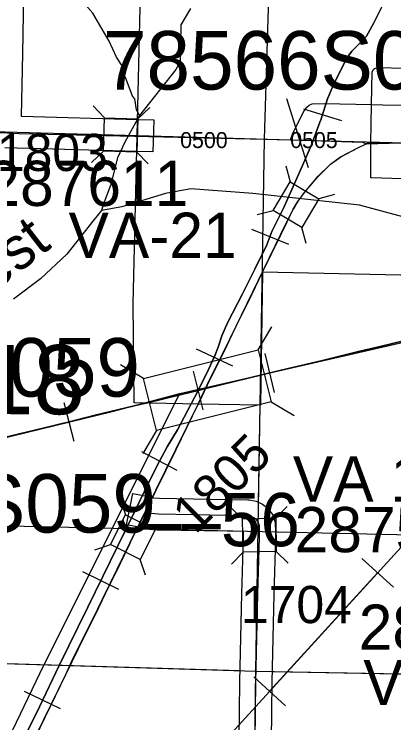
# Model space of a CAD drawing. Extents: x -132.8 to -73.3, y -60 to -26.
# Drawn here: x -97.42 to -96.707, y -42.122 to -40.79 of the extents above; entities that cross this region are included whole.
import ezdxf

# ---------------------------------------------------------------- set-up
doc = ezdxf.new("R2010")
doc.units = 0
for name, color, linetype in [('tdCoCityStreetMinor', 7, 'Continuous'), ('tdCoCorpBndry', 7, 'Continuous'), ('tdCoHydroRiver', 7, 'Continuous'), ('tdCoHydroTxtLg', 7, 'Continuous'), ('tdCoPipe', 7, 'Continuous'), ('tdCoPriCL', 7, 'Continuous'), ('tdCoPrimary', 7, 'Continuous'), ('tdCoPriNonDiv', 7, 'Continuous'), ('tdCoPriNonDivCL', 7, 'Continuous'), ('tdCoRRCL', 7, 'Continuous'), ('tdCoSecRdNmbr', 7, 'Continuous'), ('tdCoSecRteBand', 7, 'Continuous'), ('tdCoSecRteCL', 7, 'Continuous'), ('tdCoSectLine', 7, 'Continuous'), ('tdCoSectLinePart', 7, 'Continuous'), ('tdCoSectNmbr', 7, 'Continuous'), ('tdCoStrucNonDivPri', 7, 'Continuous'), ('tdCoStrucPriMaintName', 7, 'Continuous'), ('tdCoStrucSec', 7, 'Continuous'), ('tdCoStrucSecCoName', 7, 'Continuous'), ('tdCoStrucSecFHWANum', 7, 'Continuous'), ('tdCoSurfAsphalt', 7, 'Continuous'), ('tdCoSurfAsphaltUnbanded', 7, 'Continuous'), ('tdCoSurfGravel', 7, 'Continuous'), ('tdStHwyPriRefPost1', 7, 'Continuous')]:
    doc.layers.add(name, color=color, linetype=linetype)

msp = doc.modelspace()

# ---------------------------------------------------------------- linework, layer by layer
at = {"layer": 'tdCoCityStreetMinor'}
for points in [[(-96.7485, -40.9598), (-96.7472, -40.8988), (-96.7457, -40.8946), (-96.744, -40.8931), (-96.7435, -40.8928), (-96.7428, -40.8921), (-96.7366, -40.8904), (-96.686, -40.8916)], [(-96.9006, -41.0261), (-96.8964, -41.0134), (-96.8752, -40.9718), (-96.8729, -40.9684), (-96.87, -40.9644), (-96.8661, -40.9609), (-96.8604, -40.9585), (-96.8375, -40.9577), (-96.7485, -40.9598)], [(-96.691, -41.0993), (-96.7486, -41.0976), (-96.7502, -41.0975), (-96.7501, -41.0321), (-96.7485, -40.9598)], [(-96.7485, -40.9598), (-96.7276, -40.9602), (-96.6878, -40.9611)]]:
    msp.add_lwpolyline(points, dxfattribs=at)
at = {"layer": 'tdCoCorpBndry'}
msp.add_lwpolyline([(-97.172, -40.2702), (-96.8089, -40.2785), (-96.4243, -40.2891), (-96.4288, -40.5629), (-96.4337, -40.9145), (-96.4345, -40.9563), (-96.3392, -40.9578), (-96.3396, -40.9909), (-96.3183, -40.9909), (-96.3176, -41.0407), (-96.3407, -41.0405), (-96.3993, -41.0397), (-96.4394, -41.0385), (-96.4431, -41.2109), (-96.445, -41.2802), (-96.694, -41.2806), (-96.9534, -41.275), (-96.9575, -41.5249), (-97.074, -41.5226), (-97.1948, -41.5202), (-97.1963, -41.334), (-97.1887, -41.0178), (-97.1816, -40.6968)], close=True, dxfattribs=at)
at = {"layer": 'tdCoHydroRiver'}
for points in [[(-97.1845, -40.9805), (-97.1905, -40.9694), (-97.1933, -40.9488), (-97.1979, -40.944), (-97.2099, -40.9122), (-97.2189, -40.8915), (-97.2172, -40.8868), (-97.2279, -40.8708), (-97.2415, -40.8405), (-97.272, -40.7878), (-97.3953, -40.648), (-97.4048, -40.6453)], [(-97.0887, -40.7791), (-97.1067, -40.8102), (-97.1082, -40.8796), (-97.1164, -40.8936), (-97.1845, -40.9805)], [(-95.9994, -40.9818), (-96.0422, -40.9888), (-96.0598, -41.0026), (-96.0974, -41.0649), (-96.1199, -41.085), (-96.1439, -41.1002), (-96.1757, -41.1106), (-96.2736, -41.1117), (-96.3489, -41.0912), (-96.3741, -41.0891), (-96.4042, -41.0948), (-96.4377, -41.1146), (-96.4573, -41.1441), (-96.4724, -41.1895), (-96.5012, -41.2079), (-96.5596, -41.2082), (-96.6898, -41.1708), (-96.7714, -41.1485), (-96.9714, -41.127), (-97.0879, -41.1182), (-97.1355, -41.1267), (-97.218, -41.1518), (-97.2561, -41.1588)], [(-97.1845, -40.9805), (-97.2123, -41.0304), (-97.2256, -41.0601)], [(-97.2256, -41.0601), (-97.2393, -41.1119), (-97.2527, -41.1479), (-97.2561, -41.1588)], [(-97.2561, -41.1588), (-97.2723, -41.179), (-97.3209, -41.2411), (-97.3708, -41.2873), (-97.4211, -41.3256)], [(-96.5999, -41.7784), (-96.6455, -41.7695), (-97.4295, -41.7521)]]:
    msp.add_lwpolyline(points, dxfattribs=at)
at = {"layer": 'tdCoPipe'}
for p, q in [((-96.767, -41.8127), (-96.7075, -41.8669)), ((-96.97, -42.0353), (-96.9104, -42.0896))]:
    msp.add_line(p, q, dxfattribs=at)
for points in [[(-97.5328, -42.712), (-96.3419, -41.4065), (-96.3321, -41.0863)], [(-96.7372, -41.8398), (-96.9402, -42.0624)]]:
    msp.add_lwpolyline(points, dxfattribs=at)
at = {"layer": 'tdCoPriCL'}
msp.add_lwpolyline([(-97.3787, -42.1445), (-97.3644, -42.1154), (-97.3232, -42.0311), (-97.3131, -42.0088), (-97.3102, -42.0025), (-97.267, -41.9167), (-97.2495, -41.8797), (-97.23, -41.8407), (-97.2026, -41.7837), (-97.1805, -41.7393), (-97.1739, -41.726), (-97.1536, -41.6844), (-97.1161, -41.6082), (-97.0744, -41.5226), (-97.0729, -41.5194), (-97.0525, -41.4755), (-97.0241, -41.4202), (-97.0056, -41.3813), (-96.98, -41.3297), (-96.956, -41.2796), (-96.9536, -41.2746), (-96.919, -41.203), (-96.9142, -41.1932), (-96.8966, -41.1578), (-96.8902, -41.147), (-96.8867, -41.1411), (-96.8747, -41.125), (-96.8571, -41.1043), (-96.8488, -41.094), (-96.8258, -41.072), (-96.8068, -41.0582), (-96.7745, -41.041), (-96.7615, -41.035), (-96.7588, -41.0336), (-96.7505, -41.0332), (-96.7151, -41.0318), (-96.6939, -41.0316)], dxfattribs=at)
at = {"layer": 'tdCoPrimary'}
msp.add_line((-97.0741, -41.5226), (-97.0741, -41.5225), dxfattribs=at)
msp.add_line((-97.0741, -41.5226), (-97.0741, -41.5225), dxfattribs=at)
for points in [[(-97.3783, -42.1445), (-97.364, -42.1154), (-97.3229, -42.0311), (-97.3098, -42.0025), (-97.2666, -41.9167), (-97.2491, -41.8797), (-97.2296, -41.8407), (-97.2023, -41.7837), (-97.2007, -41.7805), (-97.1934, -41.766), (-97.1801, -41.7393), (-97.1735, -41.726), (-97.1532, -41.6844), (-97.1157, -41.6082), (-97.0741, -41.5226), (-97.0741, -41.5225), (-97.0726, -41.5194), (-97.0521, -41.4755), (-97.0237, -41.4202), (-97.0052, -41.3813), (-96.9796, -41.3297), (-96.9534, -41.275), (-96.9187, -41.203), (-96.9078, -41.1812), (-96.8962, -41.1578), (-96.8943, -41.1545), (-96.8869, -41.1419), (-96.8864, -41.1411), (-96.8743, -41.125), (-96.8568, -41.1043), (-96.8484, -41.094), (-96.8255, -41.072), (-96.8107, -41.0613), (-96.8065, -41.0582), (-96.7742, -41.041), (-96.7611, -41.035), (-96.7584, -41.0336), (-96.7557, -41.0321), (-96.7501, -41.0321), (-96.7411, -41.0321), (-96.7147, -41.0318), (-96.6935, -41.0316)], [(-96.8107, -41.0613), (-96.8065, -41.0582), (-96.7742, -41.041), (-96.7611, -41.035), (-96.7584, -41.0336)], [(-96.8107, -41.0613), (-96.8065, -41.0582), (-96.7742, -41.041), (-96.7611, -41.035), (-96.7584, -41.0336)], [(-96.7584, -41.0336), (-96.7557, -41.0321), (-96.7501, -41.0321)], [(-96.7584, -41.0336), (-96.7557, -41.0321), (-96.7501, -41.0321)], [(-96.7501, -41.0321), (-96.7411, -41.0321), (-96.7147, -41.0318), (-96.6935, -41.0316), (-96.6897, -41.0317), (-96.6296, -41.0333), (-96.6254, -41.0334), (-96.5727, -41.035), (-96.5458, -41.0355), (-96.5453, -41.0358), (-96.5382, -41.0361)], [(-96.7501, -41.0321), (-96.7411, -41.0321), (-96.7147, -41.0318), (-96.6935, -41.0316), (-96.6897, -41.0317), (-96.6296, -41.0333), (-96.6254, -41.0334), (-96.5727, -41.035), (-96.5458, -41.0355), (-96.5453, -41.0358), (-96.5382, -41.0361)], [(-96.9078, -41.1812), (-96.8962, -41.1578), (-96.8943, -41.1545), (-96.8869, -41.1419), (-96.8864, -41.1411), (-96.8743, -41.125), (-96.8568, -41.1043), (-96.8484, -41.094), (-96.8255, -41.072), (-96.8107, -41.0613)], [(-96.9078, -41.1812), (-96.8962, -41.1578), (-96.8943, -41.1545), (-96.8869, -41.1419), (-96.8864, -41.1411), (-96.8743, -41.125), (-96.8568, -41.1043), (-96.8484, -41.094), (-96.8255, -41.072), (-96.8107, -41.0613)], [(-97.0741, -41.5225), (-97.0726, -41.5194), (-97.0521, -41.4755), (-97.0237, -41.4202), (-97.0052, -41.3813), (-96.9796, -41.3297), (-96.9534, -41.275), (-96.9187, -41.203), (-96.9078, -41.1812)], [(-97.0741, -41.5225), (-97.0726, -41.5194), (-97.0521, -41.4755), (-97.0237, -41.4202), (-97.0052, -41.3813), (-96.9796, -41.3297), (-96.9534, -41.275), (-96.9187, -41.203), (-96.9078, -41.1812)], [(-97.3783, -42.1445), (-97.364, -42.1154), (-97.3229, -42.0311), (-97.3098, -42.0025), (-97.2666, -41.9167), (-97.2491, -41.8797), (-97.2296, -41.8407), (-97.2023, -41.7837), (-97.2007, -41.7805), (-97.1934, -41.766), (-97.1801, -41.7393), (-97.1735, -41.726), (-97.1532, -41.6844), (-97.1157, -41.6082), (-97.0741, -41.5226), (-97.0741, -41.5226)], [(-97.3783, -42.1445), (-97.364, -42.1154), (-97.3229, -42.0311), (-97.3098, -42.0025), (-97.2666, -41.9167), (-97.2491, -41.8797), (-97.2296, -41.8407), (-97.2023, -41.7837), (-97.2007, -41.7805), (-97.1934, -41.766), (-97.1801, -41.7393), (-97.1735, -41.726), (-97.1532, -41.6844), (-97.1157, -41.6082), (-97.0741, -41.5226), (-97.0741, -41.5226)]]:
    msp.add_lwpolyline(points, dxfattribs=at)
at = {"layer": 'tdCoPriNonDiv'}
msp.add_lwpolyline([(-97.4687, -42.3307), (-97.3232, -42.0311), (-97.2026, -41.7837), (-97.0744, -41.5226), (-97.0525, -41.4755), (-97.0241, -41.4202), (-96.919, -41.203), (-96.8966, -41.1578), (-96.8867, -41.1411), (-96.8747, -41.125), (-96.8488, -41.094), (-96.8258, -41.072), (-96.8068, -41.0582), (-96.7745, -41.041), (-96.7588, -41.0336), (-96.6939, -41.0316), (-96.5462, -41.0355), (-96.3997, -41.0397), (-96.1371, -41.0466), (-95.9551, -41.0506)], dxfattribs=at)
at = {"layer": 'tdCoPriNonDivCL'}
msp.add_lwpolyline([(-97.3787, -42.1445), (-97.3644, -42.1154), (-97.3232, -42.0311), (-97.3102, -42.0025), (-97.267, -41.9167), (-97.2495, -41.8797), (-97.23, -41.8407), (-97.2026, -41.7837), (-97.201, -41.7805), (-97.1938, -41.766), (-97.1805, -41.7393), (-97.1739, -41.726), (-97.1536, -41.6844), (-97.1161, -41.6082), (-97.0745, -41.5226), (-97.0745, -41.5226), (-97.0745, -41.5225), (-97.0729, -41.5194), (-97.0525, -41.4755), (-97.0241, -41.4202), (-97.0056, -41.3813), (-96.98, -41.3297), (-96.9538, -41.275), (-96.9536, -41.2745), (-96.919, -41.203), (-96.8966, -41.1578), (-96.8947, -41.1545), (-96.8873, -41.1419), (-96.8867, -41.1411), (-96.8747, -41.125), (-96.8571, -41.1043), (-96.8488, -41.094), (-96.8258, -41.072), (-96.8068, -41.0582), (-96.7745, -41.041), (-96.7615, -41.035), (-96.7588, -41.0336), (-96.756, -41.0321), (-96.7505, -41.0321), (-96.7415, -41.0321), (-96.7151, -41.0318), (-96.6939, -41.0316)], dxfattribs=at)
msp.add_lwpolyline([(-97.3787, -42.1445), (-97.3644, -42.1154), (-97.3232, -42.0311), (-97.3102, -42.0025), (-97.267, -41.9167), (-97.2495, -41.8797), (-97.23, -41.8407), (-97.2026, -41.7837), (-97.201, -41.7805), (-97.1938, -41.766), (-97.1805, -41.7393), (-97.1739, -41.726), (-97.1536, -41.6844), (-97.1161, -41.6082), (-97.0745, -41.5226), (-97.0745, -41.5226), (-97.0745, -41.5225), (-97.0729, -41.5194), (-97.0525, -41.4755), (-97.0241, -41.4202), (-97.0056, -41.3813), (-96.98, -41.3297), (-96.9538, -41.275), (-96.9536, -41.2745), (-96.919, -41.203), (-96.8966, -41.1578), (-96.8947, -41.1545), (-96.8873, -41.1419), (-96.8867, -41.1411), (-96.8747, -41.125), (-96.8571, -41.1043), (-96.8488, -41.094), (-96.8258, -41.072), (-96.8068, -41.0582), (-96.7745, -41.041), (-96.7615, -41.035), (-96.7588, -41.0336), (-96.756, -41.0321), (-96.7505, -41.0321), (-96.7415, -41.0321), (-96.7151, -41.0318), (-96.6939, -41.0316)], dxfattribs=at)
at = {"layer": 'tdCoRRCL'}
for p, q in [((-96.8766, -40.9675), (-96.8049, -40.9896)), ((-96.9744, -41.1942), (-96.9047, -41.2218)), ((-97.1091, -41.5028), (-95.9757, -41.2417)), ((-97.0781, -41.4189), (-97.0101, -41.4506)), ((-96.9493, -41.4278), (-96.9317, -41.5008)), ((-97.0837, -41.4605), (-97.0655, -41.5333)), ((-97.236, -41.5365), (-97.1091, -41.5028)), ((-97.3268, -41.5197), (-97.3082, -41.5924)), ((-98.8693, -41.9342), (-97.236, -41.5365)), ((-97.1141, -41.6477), (-97.1802, -41.6123)), ((-97.2236, -41.8709), (-97.291, -41.838)), ((-97.333, -42.0956), (-97.4005, -42.0629))]:
    msp.add_line(p, q, dxfattribs=at)
for points in [[(-97.0746, -41.4969), (-97.0549, -41.4579), (-97.0434, -41.4332), (-97.0369, -41.4158), (-97.03, -41.3941), (-97.0195, -41.3698), (-96.9912, -41.3152), (-96.9676, -41.2692), (-96.9455, -41.2232), (-96.9358, -41.1985), (-96.9135, -41.1533), (-96.8783, -41.0741), (-96.8615, -41.0356), (-96.8455, -40.9929), (-96.8437, -40.9882), (-96.8316, -40.9488), (-96.8207, -40.9241), (-96.7954, -40.8734), (-96.7855, -40.8593), (-96.7717, -40.8455), (-96.7582, -40.831), (-96.7447, -40.8073), (-96.7267, -40.7712)], [(-96.7267, -40.7712), (-96.7447, -40.8073), (-96.7582, -40.831), (-96.7717, -40.8455), (-96.7855, -40.8593), (-96.7954, -40.8734), (-96.8207, -40.9241), (-96.8316, -40.9488), (-96.8437, -40.9882), (-96.8455, -40.9929), (-96.8615, -41.0356), (-96.8783, -41.0741), (-96.9135, -41.1533), (-96.9358, -41.1985), (-96.9455, -41.2232), (-96.9676, -41.2692), (-96.9912, -41.3152), (-97.0195, -41.3698), (-97.03, -41.3941), (-97.0369, -41.4158), (-97.0434, -41.4332), (-97.0549, -41.4579), (-97.0746, -41.4969)], [(-97.0746, -41.4969), (-97.0573, -41.4926), (-96.952, -41.4671), (-96.9183, -41.4589), (-96.8434, -41.4412), (-96.7708, -41.4233), (-96.7324, -41.4142), (-96.6653, -41.3983), (-96.6289, -41.3893), (-96.5524, -41.3706), (-96.4927, -41.3566), (-96.4254, -41.3396), (-96.3528, -41.3229), (-96.273, -41.3032), (-96.2066, -41.2869), (-96.1873, -41.2823), (-96.1503, -41.2734), (-96.0736, -41.2542), (-96.0549, -41.2501), (-95.9407, -41.2222)], [(-95.9407, -41.2222), (-96.0549, -41.2501), (-96.0736, -41.2542), (-96.1503, -41.2734), (-96.1873, -41.2823), (-96.2066, -41.2869), (-96.273, -41.3032), (-96.3528, -41.3229), (-96.4254, -41.3396), (-96.4927, -41.3566), (-96.5524, -41.3706), (-96.6289, -41.3893), (-96.6653, -41.3983), (-96.7324, -41.4142), (-96.7708, -41.4233), (-96.8434, -41.4412), (-96.9183, -41.4589), (-96.952, -41.4671), (-97.0573, -41.4926), (-97.0746, -41.4969)], [(-98.1621, -41.7604), (-98.0921, -41.7432), (-98.0233, -41.7274), (-97.9811, -41.7171), (-97.9535, -41.7098), (-97.8906, -41.6948), (-97.8402, -41.6829), (-97.7899, -41.6707), (-97.7483, -41.6607), (-97.705, -41.6501), (-97.6626, -41.6402), (-97.6465, -41.6361), (-97.6378, -41.6338), (-97.5517, -41.6128), (-97.4881, -41.5974), (-97.4256, -41.5821), (-97.3521, -41.565), (-97.3301, -41.5592), (-97.3237, -41.5576), (-97.2677, -41.5434), (-97.1816, -41.5226), (-97.1718, -41.5207), (-97.1031, -41.504), (-97.0746, -41.4969)], [(-97.0746, -41.4969), (-97.1031, -41.504), (-97.1718, -41.5207), (-97.1816, -41.5226), (-97.2677, -41.5434), (-97.3237, -41.5576), (-97.3301, -41.5592), (-97.3521, -41.565), (-97.4256, -41.5821), (-97.4881, -41.5974), (-97.5517, -41.6128), (-97.6378, -41.6338), (-97.6465, -41.6361), (-97.6626, -41.6402), (-97.705, -41.6501), (-97.7483, -41.6607), (-97.7899, -41.6707), (-97.8402, -41.6829), (-97.8906, -41.6948), (-97.9535, -41.7098), (-97.9811, -41.7171), (-98.0233, -41.7274), (-98.0921, -41.7432), (-98.1621, -41.7604)], [(-97.0746, -41.4969), (-97.0875, -41.5223), (-97.1134, -41.571), (-97.1328, -41.6032), (-97.1473, -41.6302), (-97.165, -41.6657), (-97.1946, -41.7265), (-97.2396, -41.8182), (-97.2816, -41.9043), (-97.3352, -42.0142), (-97.3726, -42.0914), (-97.419, -42.1854)], [(-97.419, -42.1854), (-97.3726, -42.0914), (-97.3352, -42.0142), (-97.2816, -41.9043), (-97.2396, -41.8182), (-97.1946, -41.7265), (-97.165, -41.6657), (-97.1473, -41.6302), (-97.1328, -41.6032), (-97.1134, -41.571), (-97.0875, -41.5223), (-97.0746, -41.4969)], [(-97.9835, -43.3038), (-97.9638, -43.2632), (-97.9393, -43.2242), (-97.8928, -43.1084), (-97.8041, -42.9336), (-97.7463, -42.8086), (-97.3644, -42.0134), (-97.1091, -41.5028)]]:
    msp.add_lwpolyline(points, dxfattribs=at)
at = {"layer": 'tdCoSecRteBand'}
for points in [[(-97.4021, -40.7156), (-97.4045, -40.8636), (-97.4045, -40.8636), (-97.4045, -40.8636), (-97.4066, -40.9817), (-97.4063, -40.9817), (-97.1878, -40.9878), (-97.1579, -40.9887), (-97.1595, -41.0486), (-97.1895, -41.0478), (-97.4378, -41.0408)], [(-96.998, -42.2102), (-96.9961, -42.0445), (-96.9961, -42.0443), (-96.9961, -42.0441), (-96.9921, -41.8792), (-96.9921, -41.8791), (-96.9921, -41.879), (-96.9889, -41.7727), (-96.9891, -41.7623), (-97.0201, -41.7617), (-97.1491, -41.7594), (-97.1501, -41.7594), (-97.1512, -41.7593), (-97.1652, -41.7581), (-97.1669, -41.7579), (-97.1686, -41.7576), (-97.1795, -41.7554), (-97.2089, -41.7494), (-97.1969, -41.6906), (-97.1675, -41.6966), (-97.1583, -41.6985), (-97.147, -41.6995), (-97.0191, -41.7017), (-97.019, -41.7017), (-97.019, -41.7017), (-96.9813, -41.7024), (-96.9783, -41.7025), (-96.9753, -41.7031), (-96.9687, -41.7046), (-96.9655, -41.7053), (-96.9626, -41.7066), (-96.9562, -41.7096), (-96.9533, -41.7109), (-96.9508, -41.7128), (-96.9468, -41.7158), (-96.9433, -41.7185), (-96.9407, -41.722), (-96.9372, -41.7267), (-96.934, -41.731), (-96.9325, -41.7362), (-96.9306, -41.7432), (-96.9295, -41.7467), (-96.9294, -41.7505), (-96.9292, -41.7583), (-96.9292, -41.7585), (-96.9292, -41.7587), (-96.9289, -41.7723), (-96.9289, -41.773), (-96.9289, -41.7737), (-96.9321, -41.8807), (-96.9361, -42.0454), (-96.938, -42.2109)]]:
    msp.add_lwpolyline(points, dxfattribs=at)
at = {"layer": 'tdCoSecRteCL'}
for points in [[(-97.4371, -41.0108), (-97.1887, -41.0178), (-97.0083, -41.0229), (-96.9006, -41.0261), (-96.7654, -41.0301), (-96.7584, -41.0336)], [(-96.973, -42.5214), (-96.9708, -42.3857), (-96.968, -42.2106), (-96.9661, -42.0449), (-96.9621, -41.8799), (-96.9589, -41.7728), (-96.9592, -41.7593), (-96.9594, -41.7514), (-96.9614, -41.7445), (-96.9648, -41.7398), (-96.9688, -41.7368), (-96.9752, -41.7339), (-96.9818, -41.7324), (-97.0196, -41.7317), (-97.1486, -41.7294), (-97.1626, -41.7282), (-97.1735, -41.726)]]:
    msp.add_lwpolyline(points, dxfattribs=at)
at = {"layer": 'tdCoSectLine'}
for points in [[(-96.9498, -41.0246), (-96.9192, -40.0179)], [(-97.8711, -40.9985), (-97.4323, -41.0129), (-97.4112, -41.0141), (-96.9498, -41.0246)], [(-96.966, -42.0244), (-96.9498, -41.0246)], [(-96.9498, -41.0246), (-95.943, -41.051)], [(-97.8925, -41.9965), (-96.966, -42.0244)], [(-96.9795, -43.0219), (-96.966, -42.0244)], [(-96.966, -42.0244), (-95.9699, -42.0427)]]:
    msp.add_lwpolyline(points, dxfattribs=at)
at = {"layer": 'tdCoSectLinePart'}
for points in [[(-96.9608, -41.7079), (-96.9579, -41.5249)], [(-97.8925, -41.9965), (-96.9959, -42.0235)], [(-96.9359, -42.025), (-96.496, -42.0331)]]:
    msp.add_lwpolyline(points, dxfattribs=at)
at = {"layer": 'tdCoStrucNonDivPri'}
for p, q in [((-96.9619, -41.4207), (-96.936, -41.3775)), ((-97.1769, -41.4746), (-96.9619, -41.4207)), ((-96.9619, -41.4207), (-96.9374, -41.5184)), ((-97.1769, -41.4746), (-97.2202, -41.4486)), ((-97.1525, -41.5723), (-97.1769, -41.4746)), ((-96.9374, -41.5184), (-97.1525, -41.5723)), ((-96.9374, -41.5184), (-96.8942, -41.5443)), ((-97.1525, -41.5723), (-97.1784, -41.6155)), ((-97.1525, -41.5723), (-97.1525, -41.5723))]:
    msp.add_line(p, q, dxfattribs=at)
for points in [[(-96.9096, -41.0746), (-96.9017, -41.1048), (-96.8478, -41.1366)], [(-96.9637, -41.1666), (-96.9334, -41.1588), (-96.9017, -41.1048)], [(-96.8182, -41.1289), (-96.8478, -41.1366), (-96.8795, -41.1905)], [(-96.8717, -41.2208), (-96.8795, -41.1905), (-96.9334, -41.1588)], [(-97.221, -41.701), (-97.2111, -41.7307), (-97.1551, -41.7587)], [(-97.2688, -41.7966), (-97.2391, -41.7867), (-97.2111, -41.7307)], [(-97.1261, -41.749), (-97.1551, -41.7587), (-97.1831, -41.8146)], [(-97.1732, -41.8443), (-97.1831, -41.8146), (-97.2391, -41.7867)]]:
    msp.add_lwpolyline(points, dxfattribs=at)
at = {"layer": 'tdCoStrucPriMaintName'}
msp.add_line((-96.9086, -40.9484), (-96.8674, -41.0783), dxfattribs=at)
msp.add_line((-96.9086, -40.9484), (-96.8674, -41.0783), dxfattribs=at)
msp.add_line((-96.9086, -40.9484), (-96.8674, -41.0783), dxfattribs=at)
at = {"layer": 'tdCoStrucSec'}
for points in [[(-97.2717, -40.9621), (-97.2502, -40.9848), (-97.1876, -40.9865)], [(-97.1649, -40.9651), (-97.1876, -40.9865), (-97.1894, -41.0491)], [(-97.2747, -41.0688), (-97.2519, -41.0473), (-97.2502, -40.9848)], [(-97.1684, -41.0713), (-97.1894, -41.0491), (-97.2519, -41.0473)], [(-96.9096, -41.0746), (-96.9017, -41.1048), (-96.8478, -41.1366)], [(-96.9637, -41.1666), (-96.9334, -41.1588), (-96.9017, -41.1048)], [(-96.8182, -41.1289), (-96.8478, -41.1366), (-96.8795, -41.1905)], [(-96.8717, -41.2208), (-96.8795, -41.1905), (-96.9334, -41.1588)], [(-97.221, -41.701), (-97.2111, -41.7307), (-97.1551, -41.7587)], [(-97.0137, -41.7164), (-96.9912, -41.7381), (-96.9287, -41.737)], [(-96.9074, -41.715), (-96.9287, -41.737), (-96.9275, -41.7995)], [(-97.2688, -41.7966), (-97.2391, -41.7867), (-97.2111, -41.7307)], [(-97.1261, -41.749), (-97.1551, -41.7587), (-97.1831, -41.8146)], [(-97.0118, -41.8232), (-96.9901, -41.8007), (-96.9912, -41.7381)], [(-97.1732, -41.8443), (-97.1831, -41.8146), (-97.2391, -41.7867)], [(-96.905, -41.8213), (-96.9275, -41.7995), (-96.9901, -41.8007)]]:
    msp.add_lwpolyline(points, dxfattribs=at)
at = {"layer": 'tdCoSurfAsphalt'}
msp.add_lwpolyline([(-101.8445, -40.8597), (-101.8403, -40.8645), (-101.8327, -40.871), (-101.8191, -40.8793), (-101.8036, -40.886), (-101.7885, -40.8902), (-101.7735, -40.8922), (-101.7446, -40.8932), (-101.2477, -40.9052), (-100.8771, -40.9159), (-100.7747, -40.9188), (-100.2855, -40.9336), (-99.8762, -40.9437), (-99.7947, -40.9457), (-99.2944, -40.9541), (-98.872, -40.9621), (-98.8285, -40.9629), (-98.4194, -40.9782), (-97.9055, -40.9975), (-97.8707, -40.9985), (-97.5087, -41.0088), (-97.4371, -41.0108), (-97.1887, -41.0178)], dxfattribs=at)
at = {"layer": 'tdCoSurfAsphaltUnbanded'}
msp.add_lwpolyline([(-97.1887, -41.0178), (-97.0083, -41.0229), (-96.9006, -41.0261), (-96.7654, -41.0301), (-96.7584, -41.0336)], dxfattribs=at)
at = {"layer": 'tdCoSurfGravel'}
msp.add_lwpolyline([(-96.9784, -42.967), (-96.9769, -42.8537), (-96.9752, -42.6806), (-96.9735, -42.5521), (-96.973, -42.5214), (-96.9708, -42.3857), (-96.968, -42.2106), (-96.9661, -42.0449), (-96.9621, -41.8799), (-96.9589, -41.7728), (-96.9592, -41.7593), (-96.9594, -41.7514), (-96.9614, -41.7445), (-96.9648, -41.7398), (-96.9688, -41.7368), (-96.9752, -41.7339), (-96.9818, -41.7324), (-97.0196, -41.7317), (-97.1486, -41.7294), (-97.1626, -41.7282), (-97.1735, -41.726)], dxfattribs=at)

# ---------------------------------------------------------------- texts
at = {"layer": 'tdCoHydroTxtLg'}
msp.add_text('West', height=0.08, rotation=37.6843, dxfattribs=at).set_placement((-97.5406, -41.3761))
at = {"layer": 'tdCoSecRdNmbr'}
for s, height, rotation, p in [('1803', 0.07, 359.9266, (-97.4524, -41.0845)), ('0500', 0.03, 359.9266, (-97.1082, -41.0414)), ('0505', 0.03, 359.9266, (-96.9014, -41.0414)), ('1805', 0.07, 44.9268, (-97.0796, -41.7689)), ('1704', 0.07, 359.927, (-96.9939, -41.9342))]:
    msp.add_text(s, height=height, rotation=rotation, dxfattribs=at).set_placement(p)
at = {"layer": 'tdCoSectNmbr'}
msp.add_text('18', height=0.13, rotation=359.9265, dxfattribs=at).set_placement((-97.4805, -41.5415))
at = {"layer": 'tdCoStrucPriMaintName'}
for s, p in [('78566S059', (-97.2533, -40.9316)), ('78566S059', (-97.2533, -40.9316)), ('78566S059', (-97.2533, -40.9316)), ('78563O059', (-97.9526, -41.5086)), ('78563O059', (-97.9526, -41.5086)), ('78563O059', (-97.9526, -41.5086)), ('78560S059', (-97.9063, -41.7641)), ('78560S059', (-97.9063, -41.7641)), ('78560S059', (-97.9063, -41.7641))]:
    msp.add_text(s, height=0.11, dxfattribs=at).set_placement(p)
at = {"layer": 'tdCoStrucSecCoName'}
for s, p in [('VA-21', (-97.3179, -41.2479)), ('VA 18', (-96.8965, -41.7057)), ('VA-20', (-96.7642, -42.0884))]:
    msp.add_text(s, height=0.085, dxfattribs=at).set_placement(p)
at = {"layer": 'tdCoStrucSecFHWANum'}
for s, p in [('287611', (-97.4722, -41.1503)), ('287580', (-96.8931, -41.801)), ('287601', (-96.7727, -41.9844))]:
    msp.add_text(s, height=0.085, dxfattribs=at).set_placement(p)
at = {"layer": 'tdStHwyPriRefPost1'}
msp.add_text('‒‒56', height=0.1, dxfattribs=at).set_placement((-97.1806, -41.7897))

doc.saveas('drawing.dxf')
